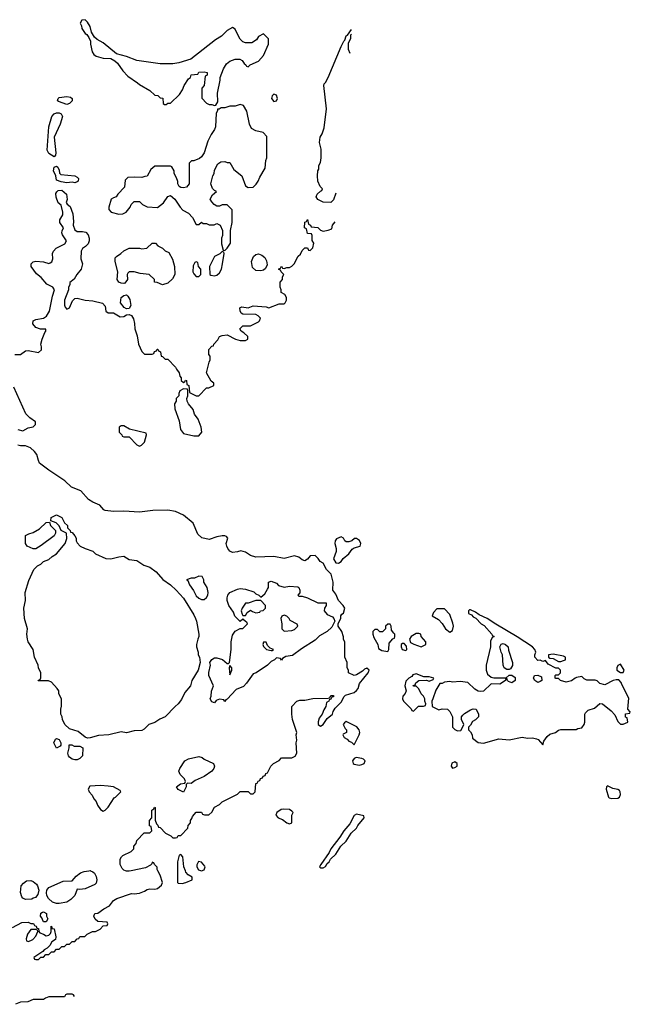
# Model space of a CAD drawing. Header units: inches. Extents: x 2789275 to 2951659, y 860290 to 1033804.
# Tile 293 of 316: x 2905705 to 2910426, y 1008968 to 1016578. Entities that reach past the tile are written whole.
import ezdxf

# ---------------------------------------------------------------- set-up
doc = ezdxf.new("R2010")
doc.units = ezdxf.units.IN
doc.header["$MEASUREMENT"] = 0
for name, color, linetype in [('C9000', 7, 'Continuous'), ('C9001', 7, 'Continuous'), ('C9011', 7, 'Continuous')]:
    doc.layers.add(name, color=color, linetype=linetype)

msp = doc.modelspace()

# ---------------------------------------------------------------- linework, layer by layer
at = {"layer": 'C9000', "color": 2, "elevation": 2}
for points in [[(2905650, 1009562), (2905720.4, 1009599.6), (2905770, 1009602), (2905790, 1009594), (2905812.7, 1009592.7), (2905818, 1009578), (2905832.7, 1009572.7), (2905838, 1009558), (2905850, 1009554), (2905852, 1009530), (2905861, 1009521), (2905890, 1009511), (2905910, 1009498), (2905930, 1009502), (2905943.1, 1009516.9), (2905948.7, 1009530), (2905948.4, 1009571.6), (2905954, 1009566), (2905954, 1009554), (2905970.6, 1009550.6), (2905984.7, 1009490), (2905982, 1009470), (2905954, 1009450), (2905936.9, 1009423.1), (2905916.9, 1009403.1), (2905894, 1009390), (2905884.7, 1009375.3), (2905814, 1009330), (2905818, 1009318), (2905830, 1009314), (2905850, 1009314), (2905867.3, 1009332.7), (2905890, 1009334), (2905907.3, 1009352.7), (2905930, 1009354), (2905950, 1009374), (2905970, 1009374), (2905990, 1009394), (2906010, 1009394), (2906030, 1009414), (2906050, 1009414), (2906070, 1009434), (2906090, 1009434), (2906110, 1009454), (2906130, 1009454), (2906150, 1009474), (2906162, 1009478), (2906170, 1009492), (2906207.3, 1009492.7), (2906226, 1009510), (2906268.4, 1009531.6), (2906290, 1009532), (2906326, 1009550), (2906350, 1009574), (2906382, 1009578), (2906386, 1009590), (2906382, 1009602), (2906308.4, 1009608.4), (2906287.3, 1009627.3), (2906278, 1009650), (2906286, 1009670), (2906310, 1009672), (2906354.6, 1009705.4), (2906398, 1009730), (2906429.2, 1009770.8), (2906454.6, 1009785.4), (2906570, 1009824.7), (2906590, 1009821), (2906630, 1009826.8), (2906670, 1009842.8), (2906690, 1009856), (2906710, 1009861), (2906750, 1009858.8), (2906770, 1009864), (2906802, 1009890), (2906808, 1009910), (2906790, 1009966), (2906773, 1010000)], [(2906253.2, 1010000), (2906270, 1009993.4), (2906282, 1009982), (2906296.3, 1009956.3), (2906302.4, 1009930), (2906296.4, 1009903.6), (2906286.6, 1009893.4), (2906210, 1009861.2), (2906170, 1009855.1), (2906150, 1009857.2), (2906131.3, 1009810), (2906101.4, 1009778.6), (2906070, 1009759), (2906010, 1009748.7), (2905990, 1009748.7), (2905957.6, 1009757.6), (2905926.3, 1009786.3), (2905914.7, 1009810), (2905911.2, 1009830), (2905913.6, 1009850), (2905929.7, 1009870.3), (2906039.6, 1009920.4), (2906110, 1009922.8), (2906140.7, 1009959.3), (2906175.9, 1009984.1), (2906204.1, 1009995.9), (2906239.2, 1010000)], [(2906567.3, 1010000), (2906550, 1009996.3), (2906530, 1009996.2), (2906522.3, 1010000)], [(2906925.1, 1010000), (2906924, 1009910), (2906930, 1009905.5), (2906962, 1009902), (2906990, 1009908.7), (2907039, 1009930), (2907039, 1009950), (2907008.4, 1009968.4), (2906989.5, 1009990), (2906985.8, 1010000)], [(2906128, 1009028), (2906122, 1009042), (2906110, 1009046), (2906070, 1009046), (2906058, 1009042), (2906050, 1009026), (2905930, 1009026), (2905903.6, 1009016.4), (2905890, 1009006), (2905810, 1009006), (2905767.3, 1008987.3), (2905710, 1008986), (2905671.6, 1008968.4)]]:
    msp.add_lwpolyline(points, dxfattribs=at)
for points in [[(2905750, 1009779.3), (2905730, 1009788), (2905720.1, 1009800.1), (2905711.3, 1009831.3), (2905717.2, 1009882.8), (2905734.3, 1009905.7), (2905758, 1009922), (2905790, 1009924.2), (2905810, 1009917.1), (2905835.8, 1009895.8), (2905843.6, 1009883.6), (2905852.7, 1009850), (2905844.1, 1009815.9), (2905827.3, 1009792.7), (2905810, 1009788), (2905798, 1009782)], [(2905890, 1009606), (2905886, 1009610), (2905876.4, 1009636.4), (2905866, 1009650), (2905868.4, 1009671.6), (2905880.4, 1009679.6), (2905890, 1009682), (2905911.3, 1009670), (2905912, 1009650), (2905922, 1009630), (2905910, 1009606)], [(2905830, 1009546), (2905790, 1009546), (2905764.7, 1009510), (2905754, 1009474), (2905758, 1009458), (2905770, 1009454), (2905790, 1009462), (2905806, 1009470), (2905830, 1009494), (2905846, 1009530), (2905842, 1009542)]]:
    msp.add_lwpolyline(points, close=True, dxfattribs=at)
at = {"layer": 'C9001', "color": 2}
for points, elevation in [([(2906210, 1016578), (2906184.7, 1016575.3), (2906172, 1016550), (2906182, 1016530), (2906184.7, 1016510), (2906210, 1016472), (2906223.6, 1016463.6), (2906239.6, 1016439.6), (2906251.3, 1016411.3), (2906251.6, 1016388.4), (2906266, 1016330), (2906278, 1016310), (2906295.3, 1016295.3), (2906350, 1016281), (2906410, 1016278), (2906439.8, 1016259.8), (2906462, 1016242), (2906503.4, 1016183.4), (2906540.9, 1016140.9), (2906616, 1016090), (2906630, 1016076), (2906712, 1016030), (2906750, 1015994), (2906771.6, 1015991.6), (2906790, 1015974), (2906812.7, 1015972.7), (2906814, 1015930), (2906823.6, 1015923.6), (2906836.4, 1015923.6), (2906850, 1015934), (2906870, 1015934), (2906940.4, 1015999.6), (2906963.1, 1016036.9), (2906975.3, 1016070), (2907010, 1016122), (2907026, 1016130), (2907030, 1016152), (2907082, 1016158), (2907090, 1016172), (2907130, 1016174), (2907154, 1016170), (2907154, 1016150), (2907138, 1016142), (2907132, 1016070), (2907114, 1016050), (2907112.7, 1015972.7), (2907150, 1015932), (2907170, 1015922), (2907190, 1015922), (2907210, 1015914), (2907222, 1015918), (2907236.4, 1015943.6), (2907235.3, 1016010), (2907255.3, 1016110), (2907255.3, 1016130), (2907280.9, 1016199.1), (2907303.2, 1016236.8), (2907330, 1016258), (2907370, 1016272), (2907407.3, 1016272.7), (2907423.6, 1016263.6), (2907439.6, 1016239.6), (2907454, 1016230), (2907458, 1016218), (2907470, 1016214), (2907486, 1016230), (2907550, 1016258), (2907590, 1016302), (2907628.7, 1016390), (2907628, 1016430), (2907590, 1016468), (2907551.6, 1016448.4), (2907536.9, 1016423.1), (2907499.6, 1016400.4), (2907450, 1016398), (2907430, 1016406), (2907410, 1016428), (2907395.3, 1016450), (2907370, 1016506), (2907350, 1016518), (2907310, 1016495.3), (2907264.7, 1016450), (2907218.5, 1016421.5), (2907026.8, 1016273.2), (2906935.9, 1016244.1), (2906890, 1016236), (2906790, 1016236), (2906610, 1016262.7), (2906530, 1016293.2), (2906454, 1016314), (2906350, 1016399), (2906304.7, 1016424.7), (2906283.1, 1016443.1), (2906260.4, 1016480.4), (2906250, 1016526), (2906230, 1016558)], 6), ([(2906070, 1015923.7), (2906005.6, 1015945.6), (2905998, 1015950), (2906002, 1015970), (2906010, 1015976), (2906070, 1015984), (2906098.4, 1015978.4), (2906110.8, 1015970), (2906110.6, 1015950), (2906090, 1015929.4)], 2), ([(2907670, 1016002), (2907658, 1015990), (2907651.3, 1015970), (2907670, 1015946.8), (2907690, 1015952), (2907699, 1015970), (2907690, 1015995.3)], 6), ([(2907410, 1015922), (2907370, 1015908.7), (2907330, 1015908.7), (2907290, 1015898), (2907262, 1015898), (2907246, 1015886), (2907234, 1015886), (2907234, 1015874), (2907224.7, 1015855.3), (2907218, 1015750), (2907211.3, 1015730), (2907184.7, 1015690), (2907159.8, 1015640.2), (2907130.9, 1015549.1), (2907110, 1015518), (2907095.3, 1015504.7), (2907051.6, 1015488.4), (2907032.7, 1015487.3), (2907014, 1015470), (2907014, 1015310), (2906995.3, 1015284.7), (2906970, 1015278), (2906950, 1015282), (2906938, 1015290), (2906928, 1015310), (2906927.3, 1015327.3), (2906916.4, 1015356.4), (2906898, 1015390), (2906898, 1015410), (2906882, 1015442), (2906870, 1015446), (2906750, 1015446), (2906719.6, 1015420.4), (2906690, 1015368), (2906672.7, 1015367.3), (2906650, 1015358), (2906590, 1015362), (2906541, 1015359), (2906521, 1015339), (2906515.3, 1015284.7), (2906464.7, 1015230), (2906450, 1015208), (2906430, 1015202), (2906412, 1015190), (2906394, 1015130), (2906394, 1015110), (2906411.6, 1015091.6), (2906470, 1015074.8), (2906502, 1015078), (2906529.1, 1015090.9), (2906558, 1015130), (2906566, 1015150), (2906590, 1015174), (2906630, 1015174), (2906654, 1015150), (2906690, 1015132), (2906770, 1015126), (2906817.2, 1015162.8), (2906849.3, 1015210.7), (2906870, 1015218), (2906904.7, 1015190), (2906944.7, 1015130), (2906967.1, 1015107.1), (2907010, 1015082), (2907042, 1015050), (2907070, 1014994), (2907090, 1014994), (2907110, 1015012), (2907123.6, 1015003.6), (2907150, 1015002), (2907170, 1014992), (2907207.3, 1014992.7), (2907230, 1015002), (2907254, 1014990), (2907272, 1014950), (2907272, 1014910), (2907264.7, 1014890), (2907265.4, 1014845.4), (2907278, 1014798), (2907290, 1014794), (2907310, 1014812), (2907334, 1014850), (2907335.3, 1014950), (2907348.4, 1015011.6), (2907347.3, 1015107.3), (2907310, 1015146), (2907270, 1015146), (2907250, 1015138), (2907230, 1015138), (2907208.9, 1015148.9), (2907189.1, 1015169.1), (2907178, 1015190), (2907196.4, 1015223.6), (2907226, 1015250), (2907210, 1015258), (2907194.6, 1015274.6), (2907182, 1015310), (2907198, 1015370), (2907208, 1015390), (2907210, 1015414), (2907236.4, 1015463.6), (2907260.4, 1015479.6), (2907290, 1015482), (2907310, 1015474), (2907330, 1015474), (2907359.6, 1015419.6), (2907422, 1015370), (2907450, 1015294), (2907470, 1015282), (2907510, 1015284.7), (2907532.9, 1015307.1), (2907548, 1015330), (2907560.2, 1015359.8), (2907602, 1015430), (2907608, 1015490), (2907615.3, 1015510), (2907616.4, 1015676.4), (2907587.3, 1015707.3), (2907530, 1015718), (2907496.4, 1015736.4), (2907482, 1015770), (2907462, 1015870), (2907434.6, 1015914.6)], 6), ([(2905970, 1015518), (2905930, 1015544), (2905917.2, 1015570), (2905929.5, 1015749.5), (2905952.7, 1015830), (2905970, 1015850.6), (2905990, 1015858), (2906010, 1015857.3), (2906024.7, 1015850), (2906034.8, 1015830), (2906018.8, 1015770), (2905971.3, 1015670), (2905984.7, 1015550), (2905982, 1015530)], 2), ([(2906130, 1015318), (2906110, 1015322.7), (2906070, 1015317), (2906024.5, 1015324.5), (2905990, 1015338), (2905985.2, 1015370), (2905966, 1015410), (2905970, 1015438), (2905990, 1015444.7), (2905998.8, 1015438.8), (2906010, 1015414), (2906011.3, 1015391.3), (2906022, 1015382), (2906130, 1015371), (2906150, 1015361), (2906158.8, 1015350), (2906156, 1015330), (2906150, 1015325.2)], 2), ([(2906810, 1014528), (2906767.3, 1014547.3), (2906746, 1014550), (2906746, 1014570), (2906706, 1014610), (2906635.3, 1014615.3), (2906589, 1014629), (2906551, 1014629), (2906541.4, 1014618.6), (2906536, 1014610), (2906538, 1014570), (2906517.3, 1014542.7), (2906510, 1014539), (2906490, 1014541.2), (2906470, 1014549), (2906458, 1014570), (2906462.7, 1014630), (2906442.7, 1014710), (2906443.7, 1014736.3), (2906452.3, 1014747.7), (2906488, 1014770), (2906510, 1014792), (2906550, 1014812), (2906630, 1014812), (2906650, 1014806), (2906687.3, 1014812.7), (2906728.4, 1014851.6), (2906754, 1014850), (2906774, 1014830), (2906810, 1014812), (2906830, 1014792), (2906858.8, 1014778.8), (2906887.3, 1014727.3), (2906902.8, 1014670), (2906904.7, 1014610), (2906885.4, 1014574.6), (2906850, 1014542)], 2), ([(2907270, 1014786), (2907252, 1014768), (2907211.6, 1014748.4), (2907172, 1014670), (2907174, 1014610), (2907183.6, 1014603.6), (2907210, 1014598), (2907230, 1014604.7), (2907250, 1014622), (2907264, 1014650), (2907274, 1014690), (2907286, 1014770), (2907282, 1014782)], 6), ([(2907570, 1014637.2), (2907530, 1014639), (2907503.7, 1014663.7), (2907497, 1014710), (2907511.7, 1014748.3), (2907530, 1014764), (2907550, 1014767.7), (2907578, 1014758), (2907599, 1014739), (2907613.4, 1014713.4), (2907617.3, 1014682.7), (2907604, 1014656), (2907590, 1014642)], 2), ([(2907070, 1014706), (2907058, 1014702), (2907045.4, 1014674.6), (2907044.7, 1014630), (2907050, 1014614), (2907070, 1014594), (2907090, 1014594), (2907106, 1014610), (2907106, 1014650), (2907086, 1014670), (2907082, 1014702)], 6), ([(2906530, 1014342.7), (2906513.3, 1014353.3), (2906483.7, 1014390), (2906489.6, 1014430.4), (2906510, 1014447.7), (2906530, 1014451.3), (2906542, 1014442), (2906556.1, 1014416.1), (2906563, 1014370), (2906550, 1014345.2)], 2), ([(2906970, 1013726), (2906942, 1013710), (2906934, 1013690), (2906934, 1013670), (2906914, 1013650), (2906914, 1013630), (2906902, 1013610), (2906904.7, 1013570), (2906937.5, 1013477.5), (2906947.3, 1013410), (2906970, 1013378.8), (2907050, 1013360.7), (2907090, 1013362.8), (2907112.3, 1013390), (2907109, 1013430), (2907083.7, 1013490), (2907057.2, 1013530), (2907045.2, 1013565.2), (2907010, 1013608), (2906999, 1013630), (2906998, 1013650), (2907006, 1013670), (2907006, 1013710), (2907002, 1013722)], 2), ([(2906510, 1013438), (2906490, 1013438), (2906474, 1013430), (2906474, 1013390), (2906494, 1013370), (2906498, 1013358), (2906510, 1013354), (2906550, 1013354), (2906610, 1013292), (2906630, 1013282), (2906646, 1013290), (2906670, 1013314), (2906686, 1013370), (2906682, 1013382), (2906553.2, 1013413.2)], 2), ([(2906410, 1012410.8), (2906470, 1012426.8), (2906510, 1012431), (2906550, 1012406), (2906610, 1012398), (2906663.5, 1012363.5), (2906710, 1012346), (2906761, 1012310), (2906810.6, 1012250.6), (2906870.8, 1012210), (2906914.8, 1012170), (2906970, 1012106), (2907050, 1011978), (2907062.8, 1011950), (2907070.9, 1011929.1), (2907091, 1011830), (2907091, 1011810), (2907081, 1011790), (2907072, 1011750), (2907072, 1011730), (2907084.7, 1011690), (2907084.7, 1011670), (2907096, 1011650), (2907101, 1011610), (2907084.7, 1011550), (2907036, 1011470), (2907026, 1011430), (2906981.6, 1011378.4), (2906955.6, 1011324.4), (2906930.4, 1011289.6), (2906906, 1011270), (2906830.7, 1011189.3), (2906787.9, 1011172.1), (2906750, 1011146), (2906702, 1011130), (2906666.4, 1011093.6), (2906650, 1011085.2), (2906590, 1011081.2), (2906530, 1011067), (2906490, 1011073.2), (2906394, 1011050), (2906315.2, 1011044.8), (2906250, 1011026.6), (2906230, 1011026), (2906210, 1011032.7), (2906158, 1011078), (2906090, 1011097.2), (2906054, 1011130), (2906035.3, 1011170), (2906034, 1011190), (2906024, 1011210), (2906022, 1011250), (2906028.4, 1011271.6), (2906028.4, 1011328.4), (2906008.4, 1011368.4), (2906008, 1011390), (2905995.3, 1011410), (2905950, 1011458), (2905927.3, 1011467.3), (2905847.3, 1011467.3), (2905850, 1011474), (2905862, 1011478), (2905867.3, 1011492.7), (2905868, 1011530), (2905848.9, 1011568.9), (2905848, 1011590), (2905818, 1011650), (2905808.7, 1011710), (2905769.5, 1011769.5), (2905765.2, 1011790), (2905761.2, 1011830), (2905765.2, 1011870), (2905742.7, 1011950), (2905737.2, 1012030), (2905749.5, 1012090), (2905746, 1012150), (2905776.6, 1012243.4), (2905813.2, 1012330), (2905843.3, 1012356.7), (2905868.7, 1012370), (2905890, 1012391.3), (2905930, 1012406), (2905955.3, 1012430), (2905990, 1012451), (2906055.3, 1012530), (2906068.4, 1012568.4), (2906066, 1012610), (2906026, 1012630), (2906010, 1012666), (2905986, 1012690), (2905946, 1012706), (2905948.7, 1012730), (2905990, 1012750.8), (2906031.1, 1012731.1), (2906052, 1012690), (2906074, 1012670), (2906074, 1012650), (2906094, 1012630), (2906098, 1012618), (2906110, 1012614), (2906132, 1012590), (2906142, 1012570), (2906142, 1012550), (2906150, 1012534), (2906172, 1012510), (2906210, 1012491), (2906270, 1012470.8), (2906291.3, 1012450), (2906370, 1012414)], 2), ([(2905810, 1012489), (2905762, 1012510), (2905749, 1012530), (2905749.1, 1012590.9), (2905774.6, 1012605.4), (2905810, 1012616), (2905858, 1012642), (2905910, 1012692), (2905934, 1012694), (2905942, 1012670), (2905982, 1012630), (2905982, 1012610), (2905972, 1012590), (2905870, 1012513.2), (2905830, 1012489)], 2), ([(2908190, 1012582), (2908155.3, 1012564.7), (2908144.7, 1012550), (2908141, 1012530), (2908150.9, 1012490.9), (2908150.9, 1012469.1), (2908131, 1012410), (2908150, 1012381), (2908170, 1012377.3), (2908190, 1012390.8), (2908205.8, 1012414.2), (2908250, 1012450.8), (2908274.8, 1012485.2), (2908290, 1012496), (2908338, 1012510), (2908342, 1012530), (2908332.9, 1012552.9), (2908310, 1012568), (2908292.7, 1012567.3), (2908274, 1012550), (2908250, 1012542), (2908230, 1012542), (2908218, 1012550), (2908208, 1012570)], 2), ([(2907090, 1012278), (2907056.9, 1012263.1), (2907030, 1012262), (2906994, 1012250), (2907004.7, 1012244.7), (2907018, 1012210), (2907047.7, 1012167.7), (2907070, 1012126), (2907090, 1012106), (2907110, 1012096), (2907130, 1012098), (2907150, 1012112), (2907159, 1012130), (2907161.2, 1012150), (2907154, 1012190), (2907128, 1012230), (2907128, 1012250), (2907114.6, 1012274.6)], 6), ([(2907750, 1012192), (2907790, 1012201), (2907854, 1012194), (2907862, 1012190), (2907872, 1012170), (2907872, 1012148), (2907854, 1012130), (2907863.6, 1012123.6), (2907890, 1012122), (2907931.1, 1012111.1), (2908010, 1012072), (2908074, 1012070), (2908074, 1012050), (2908062, 1012030), (2908058, 1012010), (2908082, 1011982), (2908122.8, 1011962.8), (2908134, 1011950), (2908142, 1011930), (2908116.9, 1011883.1), (2908082, 1011850), (2908024, 1011816), (2907990, 1011782), (2907884.5, 1011715.5), (2907815.3, 1011664.7), (2907763.6, 1011656.4), (2907738, 1011642), (2907730, 1011628), (2907722, 1011642), (2907690, 1011646), (2907674, 1011630), (2907650, 1011618), (2907622, 1011590), (2907532, 1011530), (2907510, 1011522), (2907458, 1011450), (2907434.4, 1011425.6), (2907379.6, 1011400.4), (2907310, 1011326), (2907298, 1011322), (2907290, 1011308), (2907282, 1011322), (2907250, 1011326), (2907224.7, 1011315.3), (2907210, 1011298), (2907190, 1011306), (2907178, 1011330), (2907186, 1011350), (2907187.3, 1011387.3), (2907202, 1011430), (2907166, 1011510), (2907166.3, 1011533.7), (2907179.3, 1011590), (2907176, 1011610), (2907190, 1011634), (2907210, 1011644.9), (2907230, 1011645.5), (2907273.4, 1011633.4), (2907310, 1011602), (2907318, 1011602), (2907326, 1011610), (2907339, 1011710), (2907339.3, 1011770), (2907350, 1011822), (2907370, 1011852), (2907408.4, 1011871.6), (2907430, 1011872), (2907466, 1011910), (2907462, 1011922), (2907450, 1011926), (2907430, 1011946), (2907410, 1011928), (2907406, 1011930), (2907369.1, 1011969.1), (2907358, 1011998), (2907322, 1012050), (2907309, 1012090), (2907309.1, 1012109.1), (2907315.3, 1012130), (2907330, 1012151.3), (2907390, 1012178), (2907410, 1012181), (2907450, 1012176), (2907515.3, 1012155.3), (2907530, 1012142), (2907554, 1012130), (2907570, 1012114), (2907600.4, 1012139.6), (2907622, 1012178), (2907628, 1012190), (2907628, 1012230), (2907650, 1012238), (2907690, 1012222), (2907706, 1012206)], 2), ([(2907530, 1012088.7), (2907471.3, 1012068.7), (2907450, 1012068), (2907424.7, 1012030), (2907418, 1012010), (2907423.6, 1011983.6), (2907430, 1011974), (2907450, 1011974), (2907463.1, 1011996.9), (2907490, 1012014), (2907503.6, 1012003.6), (2907530, 1011994), (2907562, 1011998), (2907566, 1012010), (2907587.3, 1012012.7), (2907606, 1012030), (2907606, 1012050), (2907568.4, 1012088.4)], 2), ([(2908990, 1012026), (2908930, 1012026), (2908903.6, 1011996.4), (2908894, 1011970), (2908943.6, 1011943.6), (2908970.9, 1011910.9), (2908996, 1011870), (2909030, 1011844.7), (2909050, 1011858), (2909058, 1011890), (2909054.8, 1011914.8), (2909030, 1011982)], 2), ([(2907750, 1011976), (2907730.9, 1011969.1), (2907722.8, 1011950), (2907731.6, 1011908.4), (2907732, 1011870), (2907750, 1011852), (2907810, 1011858), (2907830, 1011866), (2907855.3, 1011890), (2907850, 1011906), (2907795.3, 1011935.3), (2907789, 1011950), (2907770, 1011969)], 2), ([(2908570, 1011906), (2908550, 1011906), (2908534, 1011890), (2908534, 1011870), (2908510, 1011846), (2908490, 1011846), (2908470, 1011866), (2908450, 1011866), (2908434, 1011850), (2908434, 1011830), (2908443.6, 1011803.6), (2908474, 1011750), (2908478, 1011718), (2908503.6, 1011703.6), (2908550, 1011694), (2908558, 1011710), (2908560.4, 1011759.6), (2908590, 1011794), (2908602, 1011798), (2908606, 1011810), (2908606, 1011830), (2908596.4, 1011836.4), (2908580.4, 1011860.4), (2908578, 1011890)], 2), ([(2908790, 1011835.3), (2908770, 1011834), (2908731.3, 1011810), (2908718, 1011790), (2908725.4, 1011765.4), (2908750.9, 1011750.9), (2908810, 1011732), (2908830, 1011742), (2908846, 1011750), (2908846, 1011770), (2908808.7, 1011810), (2908806, 1011830)], 2), ([(2907610, 1011766), (2907590, 1011766), (2907584.7, 1011750), (2907590, 1011734), (2907614, 1011710), (2907650, 1011702), (2907658, 1011702), (2907666, 1011710), (2907642, 1011722), (2907622, 1011742)], 2), ([(2908676.4, 1011756.4), (2908663.6, 1011756.4), (2908654, 1011750), (2908654, 1011730), (2908662, 1011710), (2908690, 1011702), (2908698, 1011710), (2908696.4, 1011736.4)], 2), ([(2909470, 1011555.3), (2909450, 1011568.7), (2909442.7, 1011590), (2909439, 1011670), (2909428.7, 1011690), (2909418, 1011730), (2909427.3, 1011752.7), (2909442, 1011758), (2909462, 1011750), (2909482, 1011730), (2909485.4, 1011705.4), (2909516, 1011610), (2909514.4, 1011585.6), (2909498.8, 1011561.2), (2909490, 1011555.3)], 2), ([(2909830, 1011674), (2909794, 1011670), (2909794, 1011650), (2909803.6, 1011643.6), (2909830, 1011642), (2909870, 1011618), (2909890, 1011618), (2909910, 1011624.7), (2909926, 1011630), (2909926, 1011650), (2909910, 1011658)], 2), ([(2907330, 1011586), (2907324.7, 1011570), (2907330, 1011514), (2907346, 1011550), (2907346, 1011570)], 2), ([(2908770, 1011522), (2908744.7, 1011515.3), (2908736.9, 1011503.1), (2908714, 1011490), (2908690, 1011466), (2908682, 1011430), (2908692, 1011390), (2908684.7, 1011370), (2908666, 1011350), (2908664.7, 1011330), (2908672, 1011310), (2908732.7, 1011252.7), (2908738, 1011238), (2908750, 1011234), (2908788.4, 1011271.6), (2908827.3, 1011272.7), (2908842, 1011278), (2908846, 1011290), (2908838, 1011310), (2908838, 1011330), (2908828, 1011350), (2908808.7, 1011368.7), (2908790, 1011406), (2908770, 1011426), (2908750, 1011426), (2908747.3, 1011432.7), (2908762, 1011438), (2908767.3, 1011452.7), (2908790, 1011472), (2908850, 1011474), (2908870, 1011464.7), (2908902, 1011478), (2908906, 1011490), (2908870, 1011498), (2908830, 1011498)], 2), ([(2909710, 1011455.3), (2909688, 1011470), (2909678, 1011490), (2909686, 1011510), (2909711.1, 1011511.1), (2909738, 1011498), (2909742, 1011470), (2909730, 1011462)], 2), ([(2908230, 1011153.2), (2908215.3, 1011144.7), (2908206, 1011130), (2908220.7, 1011100.7), (2908231.3, 1011090), (2908232, 1011068), (2908204.7, 1011055.3), (2908202, 1011050), (2908214, 1011030), (2908238, 1011018), (2908250, 1011002), (2908270, 1010994), (2908290, 1010974), (2908329, 1011051), (2908334, 1011070), (2908329, 1011090), (2908312.7, 1011112.7)], 2), ([(2905990, 1010948.7), (2905968.7, 1010990), (2905982, 1011018), (2905990, 1011022), (2906010, 1011014), (2906022, 1010990), (2906022, 1010970), (2906016.9, 1010963.1)], 2), ([(2906124.7, 1010964.7), (2906170, 1010964.7), (2906194, 1010950), (2906191.6, 1010888.4), (2906170, 1010868), (2906150, 1010858), (2906130, 1010858), (2906110, 1010862), (2906090, 1010878), (2906082, 1010890), (2906078, 1010910), (2906088, 1010950), (2906087.3, 1010972.7), (2906107.3, 1010972.7)], 2), ([(2907030, 1010675.3), (2907002, 1010678), (2906992.7, 1010667.3), (2906992, 1010650), (2906970, 1010608.7), (2906930, 1010628), (2906918, 1010650), (2906948.4, 1010671.6), (2906982, 1010678), (2906986, 1010690), (2906978, 1010710), (2906944.7, 1010744.7), (2906935.3, 1010770), (2906942, 1010790), (2906982, 1010850), (2907010, 1010866), (2907090, 1010884.7), (2907116, 1010876), (2907130, 1010862), (2907202, 1010830), (2907211, 1010810), (2907206, 1010790), (2907190, 1010769.2), (2907130, 1010729.2), (2907062, 1010698)], 2), ([(2908305.4, 1010874.6), (2908290, 1010868), (2908278, 1010850), (2908282, 1010830), (2908290, 1010824.7), (2908330, 1010816), (2908350, 1010821), (2908368, 1010830), (2908375.3, 1010850), (2908363.1, 1010863.1), (2908350, 1010868.7)], 2), ([(2909070, 1010842), (2909046.8, 1010833.2), (2909042, 1010810), (2909050, 1010794), (2909070, 1010798), (2909088, 1010810), (2909088, 1010830)], 2), ([(2906330, 1010659), (2906246.4, 1010653.6), (2906234, 1010630), (2906242, 1010610), (2906265.4, 1010585.4), (2906276.9, 1010556.9), (2906295.3, 1010535.3), (2906307.1, 1010507.1), (2906330, 1010474), (2906350, 1010462), (2906366, 1010470), (2906388.4, 1010491.6), (2906435.3, 1010564.7), (2906446, 1010570), (2906486, 1010610), (2906482, 1010622), (2906430, 1010648), (2906390, 1010654)], 6), ([(2907743.5, 1010476.5), (2907727.1, 1010472.9), (2907692, 1010450), (2907684.7, 1010430), (2907702, 1010410), (2907736.1, 1010396.1), (2907770, 1010370.8), (2907790, 1010362.8), (2907808.7, 1010371.3), (2907809.2, 1010430), (2907819, 1010450), (2907810, 1010462), (2907790, 1010472.7)], 2), ([(2908310, 1010437.2), (2908290, 1010428.7), (2908257.1, 1010362.9), (2908210, 1010308.7), (2908180.7, 1010259.3), (2908111.3, 1010170), (2908097.3, 1010142.7), (2908032, 1010050), (2908022, 1010030), (2908030, 1010022), (2908050, 1010022), (2908070, 1010034), (2908083.1, 1010056.9), (2908098, 1010070), (2908108.7, 1010091.3), (2908148, 1010130), (2908188.9, 1010191.1), (2908228, 1010230), (2908268, 1010290), (2908308, 1010330), (2908318, 1010350), (2908368, 1010410), (2908366, 1010426)], 2), ([(2907087.9, 1010072.1), (2907074.6, 1010045.4), (2907074.9, 1010030), (2907087.4, 1010007.4), (2907110, 1010000.3), (2907130, 1010008.4), (2907137.6, 1010030), (2907135.2, 1010035.2), (2907110, 1010066)], 2)]:
    msp.add_lwpolyline(points, close=True, dxfattribs=dict(at, elevation=elevation))
at = {"layer": 'C9001', "color": 2, "elevation": 2}
for points in [[(2908150, 1015238), (2908130, 1015186), (2908110, 1015166), (2908050, 1015168), (2908010, 1015188), (2907998, 1015210), (2908006, 1015230), (2908030, 1015254), (2908042, 1015258), (2908046, 1015270), (2908028.4, 1015288.4), (2908008.9, 1015328.9), (2908008, 1015370), (2908008.9, 1015411.1), (2908016.4, 1015423.6), (2908018, 1015450), (2908030, 1015474), (2908036, 1015510), (2908036.5, 1015576.5), (2908022, 1015630), (2908028.7, 1015670), (2908044.7, 1015695.3), (2908058, 1015742), (2908078, 1015890), (2908055.3, 1016070), (2908058, 1016082), (2908070, 1016092), (2908090, 1016132), (2908190, 1016372), (2908210, 1016412), (2908219, 1016421), (2908230, 1016452), (2908240.4, 1016459.6), (2908270, 1016502)], [(2908270, 1016466), (2908262, 1016458), (2908262, 1016430), (2908244.7, 1016395.3), (2908244.7, 1016350), (2908258.3, 1016318.2)], [(2905666, 1013990), (2905710, 1013991.3), (2905750, 1014018), (2905770, 1014022), (2905850, 1014004.7), (2905872.5, 1014027.5), (2905874, 1014050), (2905868.7, 1014071.3), (2905878, 1014110), (2905899, 1014161), (2905908, 1014170), (2905906, 1014186), (2905865.6, 1014185.6), (2905830, 1014199.3), (2905806.6, 1014226.6), (2905809, 1014250), (2905830, 1014260.5), (2905890, 1014270.7), (2905913.1, 1014286.9), (2905934.3, 1014325.7), (2905957.6, 1014442.4), (2905974, 1014490), (2905961.2, 1014510), (2905915.1, 1014535.1), (2905870, 1014584.5), (2905834.2, 1014614.1), (2905794, 1014670), (2905793.2, 1014690), (2905810, 1014706.8), (2905830, 1014713), (2905890, 1014706.4), (2905930, 1014694.8), (2905941.2, 1014698.8), (2905952.5, 1014707.5), (2905961.2, 1014730), (2905959.3, 1014770), (2905966, 1014790), (2905987.8, 1014812.2), (2906054.2, 1014845.9), (2906067, 1014870), (2906035.8, 1014915.8), (2906031.5, 1014930), (2906033.4, 1014946.6), (2906042.7, 1014970), (2906016.2, 1015010), (2906014, 1015030), (2906037.2, 1015070), (2906039, 1015090), (2906024.7, 1015144.7), (2906003.3, 1015163.3), (2905986.3, 1015206.3), (2905985.4, 1015234.6), (2905991.4, 1015248.6), (2906003.1, 1015256.9), (2906030, 1015259.5), (2906065.5, 1015230), (2906071, 1015189), (2906064.7, 1015164.7), (2906071.6, 1015151.6), (2906095.3, 1015135.3), (2906116.9, 1015076.9), (2906121, 1015019), (2906118, 1014990), (2906130, 1014954), (2906150, 1014942), (2906190, 1014942), (2906215.3, 1014935.3), (2906234.4, 1014914.4), (2906240.7, 1014890), (2906240.7, 1014870), (2906233.4, 1014846.6), (2906214.4, 1014825.6), (2906190.9, 1014809.1), (2906181, 1014790), (2906176.3, 1014730), (2906191.3, 1014690), (2906180.7, 1014650), (2906146.8, 1014610), (2906126.4, 1014573.6), (2906092.7, 1014547.3), (2906091.6, 1014528.4), (2906082, 1014510), (2906082, 1014490), (2906051.3, 1014410), (2906051.1, 1014371.1), (2906056.9, 1014356.9), (2906070, 1014342), (2906090, 1014352), (2906114, 1014406), (2906130, 1014422), (2906150, 1014424.7), (2906210, 1014411.3), (2906270, 1014406), (2906346, 1014386), (2906364.7, 1014364.7), (2906370, 1014324.7), (2906390, 1014311.3), (2906430, 1014311.3), (2906482, 1014282), (2906510, 1014284.9), (2906530, 1014297.3), (2906550, 1014300.7), (2906570, 1014290.8), (2906585.1, 1014265.1), (2906593, 1014230), (2906594.8, 1014190), (2906614, 1014134), (2906622.8, 1014070), (2906650, 1014014), (2906670, 1013994), (2906730, 1013994), (2906742, 1013998), (2906747.3, 1014012.7), (2906762, 1014018), (2906767.3, 1014032.7), (2906772.7, 1014032.7), (2906778, 1014018), (2906794, 1014010), (2906798, 1013978), (2906810, 1013974), (2906830, 1013954), (2906850, 1013954), (2906910, 1013892), (2906916, 1013876), (2906938, 1013850), (2906943.6, 1013823.6), (2906954, 1013810), (2906954, 1013790), (2906970, 1013774), (2906982, 1013778), (2906987.3, 1013792.7), (2906994, 1013790), (2906998, 1013758), (2907012, 1013750), (2907018, 1013698), (2907070, 1013672), (2907090, 1013672), (2907150, 1013732), (2907167.3, 1013732.7), (2907206, 1013750), (2907206, 1013770), (2907184, 1013784), (2907149.2, 1013850), (2907168.9, 1013931.1), (2907178, 1013950), (2907176.4, 1013976.4), (2907166, 1013990), (2907166, 1014030), (2907190, 1014054), (2907202, 1014058), (2907206, 1014070), (2907236.4, 1014103.6), (2907248.7, 1014130), (2907270, 1014138), (2907310, 1014142), (2907374, 1014110), (2907410, 1014098), (2907450, 1014098), (2907468, 1014110), (2907468, 1014130), (2907438, 1014158), (2907418, 1014170), (2907408, 1014190), (2907430, 1014212), (2907490, 1014212), (2907550, 1014242), (2907558, 1014250), (2907566, 1014270), (2907548, 1014290), (2907530, 1014299), (2907430, 1014302), (2907418, 1014310), (2907408.7, 1014328.7), (2907406, 1014350), (2907422, 1014358), (2907470, 1014351.3), (2907510, 1014366), (2907610, 1014358.8), (2907630, 1014351.3), (2907710, 1014382), (2907750, 1014382), (2907758, 1014390), (2907768, 1014410), (2907768, 1014430), (2907755.3, 1014455.3), (2907726, 1014470), (2907726, 1014490), (2907718, 1014510), (2907718, 1014550), (2907738, 1014570), (2907738, 1014590), (2907746, 1014610), (2907726, 1014630), (2907722, 1014642), (2907706, 1014650), (2907722, 1014658), (2907730, 1014674), (2907738, 1014658), (2907750, 1014654), (2907770, 1014662), (2907790, 1014662), (2907810, 1014672), (2907828, 1014690), (2907858, 1014750), (2907875.3, 1014764.7), (2907890, 1014794), (2907910, 1014814), (2907930, 1014814), (2907938, 1014798), (2907950, 1014794), (2907970, 1014814), (2907978, 1014850), (2907967.3, 1014872.7), (2907966, 1014910), (2907962, 1014922), (2907930, 1014926), (2907922, 1014962), (2907906, 1014970), (2907910, 1015014), (2907922, 1015018), (2907930, 1015034), (2907938, 1014998), (2907954, 1014990), (2907958, 1014978), (2908010, 1014972), (2908031.6, 1014951.6), (2908050, 1014944.7), (2908090, 1014951), (2908118, 1014962), (2908124, 1014990), (2908143.4, 1015016.6)], [(2905691.1, 1013411.1), (2905730, 1013401), (2905770, 1013424.7), (2905810, 1013432), (2905828, 1013450), (2905828, 1013470), (2905782, 1013502), (2905752.9, 1013532.9), (2905658.6, 1013738.6)], [(2906522.3, 1010000), (2906510, 1010006), (2906498, 1010018), (2906480.7, 1010050), (2906482.7, 1010090), (2906492.1, 1010107.9), (2906502.7, 1010117.3), (2906566, 1010150), (2906586, 1010170), (2906588.4, 1010191.6), (2906606, 1010210), (2906610, 1010234), (2906667.3, 1010292.7), (2906710, 1010294), (2906726, 1010310), (2906722, 1010342), (2906708, 1010348), (2906708, 1010390), (2906726, 1010410), (2906726, 1010470), (2906742, 1010478), (2906747.3, 1010492.7), (2906752, 1010490), (2906752.7, 1010392.7), (2906762, 1010362), (2906772.7, 1010352.7), (2906778, 1010338), (2906790, 1010334), (2906831.6, 1010291.6), (2906874, 1010270), (2906890, 1010254), (2906910, 1010254), (2906922, 1010258), (2906930, 1010274), (2906950, 1010274), (2907006, 1010330), (2907008.4, 1010351.6), (2907026, 1010370), (2907026, 1010390), (2907036.4, 1010403.6), (2907040.4, 1010419.6), (2907070, 1010454), (2907110, 1010454), (2907118, 1010438), (2907132.7, 1010432.7), (2907167.3, 1010432.7), (2907190, 1010454), (2907210, 1010492), (2907250, 1010512), (2907270, 1010532), (2907390, 1010592), (2907410, 1010612), (2907470, 1010614), (2907490, 1010594), (2907510, 1010594), (2907526, 1010610), (2907530, 1010674), (2907542, 1010678), (2907547.3, 1010692.7), (2907562, 1010698), (2907567.3, 1010712.7), (2907582, 1010718), (2907587.3, 1010732.7), (2907602, 1010738), (2907607.3, 1010752.7), (2907622, 1010758), (2907646, 1010810), (2907666, 1010830), (2907710, 1010852), (2907730, 1010872), (2907810, 1010872), (2907834.6, 1010885.4), (2907848, 1010910), (2907842, 1010990), (2907848, 1011010), (2907842, 1011050), (2907848, 1011070), (2907815.3, 1011170), (2907808.4, 1011211.6), (2907808, 1011270), (2907848, 1011310), (2907870, 1011318), (2907910, 1011318), (2907970, 1011332), (2908090, 1011334), (2908102, 1011338), (2908110, 1011354), (2908130, 1011354), (2908130, 1011346), (2908118, 1011342), (2908110, 1011326), (2908098, 1011322), (2908094, 1011310), (2908078, 1011302), (2908072, 1011270), (2908055.3, 1011244.7), (2908044.7, 1011210), (2908019.8, 1011180.2), (2908011.6, 1011151.6), (2908011.6, 1011131.6), (2908030, 1011118), (2908050, 1011131.3), (2908082, 1011178), (2908124, 1011210), (2908129.2, 1011230.8), (2908143.2, 1011256.8), (2908190, 1011304.7), (2908212.7, 1011347.3), (2908222.7, 1011357.3), (2908290, 1011379.3), (2908310, 1011394), (2908320.7, 1011410), (2908332.5, 1011447.5), (2908398, 1011530), (2908406, 1011550), (2908390, 1011566), (2908370, 1011558), (2908356, 1011544), (2908310, 1011515.3), (2908290, 1011508.7), (2908246, 1011530), (2908246, 1011550), (2908238, 1011570), (2908238, 1011610), (2908218, 1011650), (2908218, 1011770), (2908208.9, 1011788.9), (2908208.4, 1011808.4), (2908195.3, 1011850), (2908166, 1011890), (2908166, 1011910), (2908187.3, 1011952.7), (2908188, 1011970), (2908196.4, 1011983.6), (2908208.9, 1011991.1), (2908218, 1012030), (2908206, 1012050), (2908169.3, 1012089.3), (2908150, 1012138), (2908126, 1012170), (2908129.3, 1012230.7), (2908113, 1012293), (2908077.2, 1012330), (2908050, 1012378), (2908028, 1012390), (2908013.6, 1012413.6), (2907990, 1012438), (2907950, 1012434), (2907930, 1012408), (2907910, 1012395.3), (2907890, 1012404), (2907864.1, 1012424.1), (2907830, 1012434), (2907750, 1012413.2), (2907670, 1012429.3), (2907530, 1012424), (2907490, 1012437.2), (2907450, 1012464), (2907413.6, 1012473.6), (2907390, 1012465.2), (2907350, 1012459.3), (2907329, 1012470), (2907313.2, 1012490), (2907305.2, 1012510), (2907301.2, 1012530), (2907313.2, 1012570), (2907303.1, 1012583.1), (2907290, 1012588.7), (2907270, 1012589), (2907230, 1012581.2), (2907170, 1012560.9), (2907112.5, 1012572.5), (2907080.9, 1012600.9), (2907047, 1012687), (2906970, 1012749), (2906910, 1012776), (2906850, 1012786.6), (2906734.4, 1012785.6), (2906630, 1012772.7), (2906510, 1012779.3), (2906430, 1012778), (2906365.8, 1012785.8), (2906355.3, 1012790), (2906325.6, 1012825.6), (2906270, 1012849.4), (2906236, 1012870), (2906176.6, 1012936.6), (2906104.2, 1012964.2), (2906054.2, 1013014.1), (2905930, 1013096), (2905859, 1013150), (2905849, 1013170), (2905836.4, 1013216.4), (2905820.4, 1013240.4), (2905788, 1013270), (2905750, 1013284), (2905710, 1013284), (2905690, 1013288.7)], [(2910000, 1011488.7), (2909970, 1011468.7), (2909930, 1011459), (2909886, 1011470), (2909870, 1011486), (2909850, 1011486), (2909846, 1011490), (2909846, 1011510), (2909850, 1011514), (2909870, 1011514), (2909886, 1011530), (2909886, 1011550), (2909870, 1011566), (2909850, 1011566), (2909790, 1011598), (2909770, 1011626), (2909750, 1011618), (2909730, 1011628), (2909710, 1011626), (2909688, 1011650), (2909688, 1011670), (2909695.3, 1011690), (2909688.7, 1011710), (2909668.7, 1011730), (2909550, 1011809.2), (2909385.2, 1011905.2), (2909318, 1011950), (2909258, 1011978), (2909230, 1011998), (2909190, 1012018), (2909182, 1012018), (2909174, 1012010), (2909174, 1011990), (2909198, 1011978), (2909210, 1011962), (2909232.7, 1011952.7), (2909274, 1011910), (2909296.9, 1011896.9), (2909354, 1011830), (2909358, 1011818), (2909374, 1011810), (2909358, 1011802), (2909345.4, 1011774.6), (2909344.7, 1011730), (2909311, 1011590), (2909310.8, 1011550), (2909320.5, 1011520.5), (2909350, 1011496), (2909370.7, 1011490.7), (2909467.3, 1011492.7), (2909488.4, 1011511.6), (2909510, 1011512), (2909535.3, 1011495.3), (2909534.8, 1011470), (2909510, 1011454), (2909483.2, 1011463.2), (2909475.3, 1011470), (2909470, 1011486), (2909462, 1011478), (2909462, 1011470), (2909417.1, 1011442.9), (2909350, 1011444), (2909290, 1011388), (2909270, 1011386), (2909250, 1011388), (2909224.7, 1011404.7), (2909170, 1011455.3), (2909110, 1011464), (2909050, 1011459), (2909030, 1011462), (2908990, 1011458), (2908971.6, 1011448.4), (2908952.7, 1011447.3), (2908923.5, 1011396.5), (2908898, 1011330), (2908892, 1011310), (2908894, 1011270), (2908945.4, 1011245.4), (2908970, 1011252), (2909012, 1011250), (2909030.9, 1011230.9), (2909050.8, 1011190.8), (2909052, 1011110), (2909070, 1011092), (2909090, 1011082), (2909114.6, 1011085.4), (2909136.4, 1011123.6), (2909138, 1011130), (2909122, 1011170), (2909122, 1011190), (2909130, 1011202), (2909144, 1011216), (2909190, 1011244.7), (2909210, 1011252), (2909234, 1011250), (2909251.6, 1011211.6), (2909252, 1011190), (2909230, 1011168), (2909205.4, 1011154.6), (2909190, 1011126), (2909174, 1011110), (2909174, 1011090), (2909190, 1011074), (2909202, 1011050), (2909204.7, 1011024.7), (2909250.7, 1010990.7), (2909290, 1010986), (2909410, 1011020.5), (2909490, 1011013), (2909590, 1011033), (2909630, 1011024), (2909670, 1011027.7), (2909701.4, 1011021.4), (2909714, 1011014), (2909750, 1010974), (2909757.2, 1011002.8), (2909782, 1011038), (2909802.7, 1011057.3), (2909848, 1011070), (2909870, 1011086), (2909890, 1011092), (2910000, 1011092.6)], [(2906985.8, 1010000), (2906974.5, 1010030), (2906967.3, 1010107.3), (2906950, 1010126), (2906938, 1010122), (2906926, 1010070), (2906925.1, 1010000)], [(2906773, 1010000), (2906768, 1010010), (2906767.3, 1010027.3), (2906746, 1010050), (2906742, 1010062), (2906730, 1010066), (2906726, 1010054), (2906716, 1010044), (2906676.7, 1010023.3), (2906567.3, 1010000)], [(2906239.2, 1010000), (2906250, 1010001.3), (2906253.2, 1010000)]]:
    msp.add_lwpolyline(points, dxfattribs=at)
at = {"layer": 'C9011', "color": 2, "elevation": 2}
for points in [[(2910350, 1011598), (2910330, 1011586), (2910322, 1011570), (2910322, 1011550), (2910350, 1011532), (2910370, 1011534), (2910378, 1011550)], [(2910250, 1010658), (2910242, 1010650), (2910238, 1010630), (2910258, 1010570), (2910263.5, 1010563.5), (2910279.8, 1010559.8), (2910330, 1010561), (2910342, 1010570), (2910349, 1010590), (2910348.7, 1010610), (2910342, 1010622), (2910329.1, 1010629.1), (2910290, 1010637.2)]]:
    msp.add_lwpolyline(points, close=True, dxfattribs=at)
msp.add_lwpolyline([(2910000, 1011092.6), (2910007.3, 1011092.7), (2910020.4, 1011099.6), (2910050, 1011104.7), (2910068, 1011130), (2910075.3, 1011150), (2910074, 1011210), (2910079, 1011221), (2910099, 1011241), (2910150, 1011258), (2910190, 1011292), (2910210.9, 1011290.9), (2910276.9, 1011236.9), (2910305.4, 1011205.4), (2910330, 1011154), (2910350, 1011134), (2910370, 1011134), (2910406, 1011150), (2910402, 1011182), (2910388.4, 1011188.4), (2910388, 1011210), (2910390, 1011214), (2910422, 1011218), (2910426, 1011230), (2910406, 1011250), (2910413.6, 1011333.6), (2910360.4, 1011440.4), (2910356.4, 1011456.4), (2910336.4, 1011476.4), (2910316.4, 1011476.4), (2910294, 1011470), (2910230, 1011438), (2910190, 1011448.7), (2910170, 1011468.7), (2910153.6, 1011473.6), (2910090, 1011474), (2910070, 1011484), (2910050, 1011502), (2910010, 1011495.3), (2910000, 1011488.7)], dxfattribs=at)

doc.saveas('drawing.dxf')
